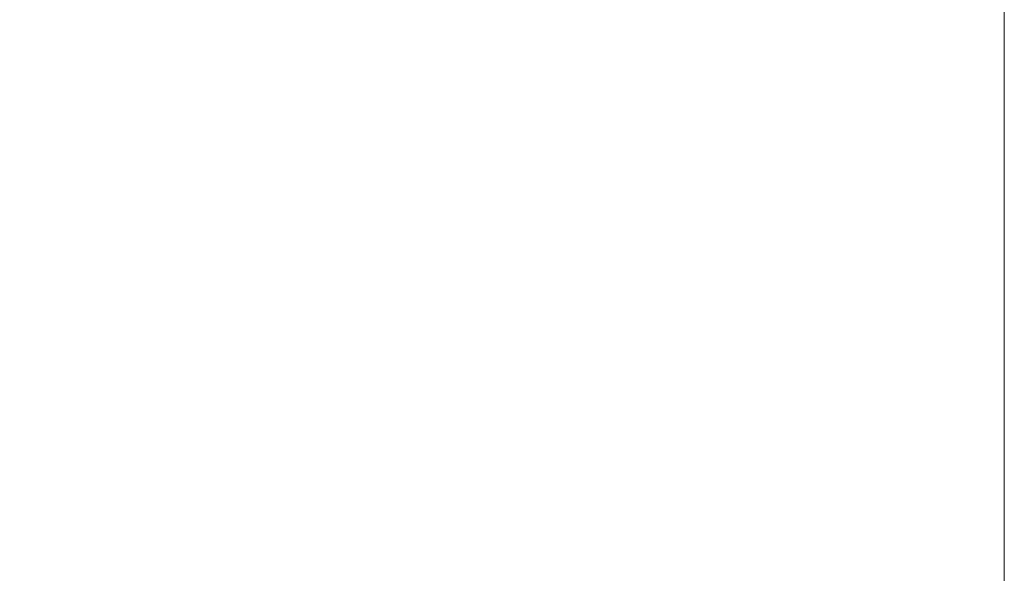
# Model space of a CAD drawing. Header units: millimetres. Extents: x 786 to 42540, y -7760 to 3796.
# Tile 282 of 656: x 42420 to 42440, y -5638 to -5626. Entities that reach past the tile are written whole.
import ezdxf

# ---------------------------------------------------------------- set-up
doc = ezdxf.new("R2010")
doc.units = ezdxf.units.MM
doc.layers.add('A-DETL-GENF', color=7, linetype='Continuous', lineweight=13)
doc.layers.add('A-FLOR-PATT', color=7, linetype='Continuous', lineweight=25)

# ---------------------------------------------------------------- blocks, each defined once
blk = doc.blocks.new('Линия разрыва - М 1_50-7673836-Разрез по Рампе Р1_фрагмент пола')
at = {"layer": 'A-DETL-GENF', "lineweight": 5}
blk.add_line((83800, -2990), (83800, -6125), dxfattribs=at)

msp = doc.modelspace()

# ---------------------------------------------------------------- hatches: boundary and pattern name
at = {"layer": 'A-FLOR-PATT', "lineweight": 5}
h = msp.add_hatch(dxfattribs=at)
h.set_pattern_fill('FP_10', color=256, style=0, pattern_type=2)
h.set_pattern_definition([(50, (48694.2, -5700), (291.494, -25.502), [30.48, -335.28]), (355, (48694.2, -5700), (-56.389, 305.691), [24.384, -268.224]), (100.451, (48718.5, -5702.12), (235.108, 280.1865), [25.904, -284.944]), (46.184, (48694.2, -5618.72), (433.727, -67.268), [45.72, -502.92]), (96.636, (48730.35, -5624.33), (379.844, 395.885), [38.856, -427.416]), (351.184, (48694.2, -5618.7), (379.848, 395.881), [36.576, -402.336]), (21, (48734.85, -5639.04), (242.583, -163.624), [30.48, -335.28]), (326, (48734.85, -5639.04), (98.883, 294.701), [24.384, -268.224]), (71.451, (48755.06, -5652.68), (341.467, 131.074), [25.904, -284.944]), (37.5, (48694.21, -5700), (4.9419, 135.2883), [13.411, -251.562, 13.411, -258.877, -269.24]), (37.5, (48694.21, -5700), (4.9419, 135.2883), [-537.261, 13.411, -255.829]), (7.5, (48694.21, -5700), (106.9117, 160.289), [13.411, -141.834, 13.411, -245.466, -102.616]), (7.5, (48694.21, -5700), (106.9117, 160.289), [-414.122, 13.411, -89.205]), (327.5, (48603.58, -5700), (216.9455, -9.1662), [13.411, -88.189, 13.411, -303.581, -420.624]), (327.5, (48603.58, -5700), (216.9455, -9.1662), [-418.592, 13.411, -407.213]), (317.5, (48562.94, -5700), (237.007, 40.6827), [13.411, -118.669, 13.411, -197.104, -298.704]), (317.5, (48562.94, -5700), (237.007, 40.6827), [-342.595, 13.411, -285.293])])
h.paths.add_polyline_path([(37322.609, -5746), (42440.271, -5746), (42440.271, -5617), (37240.271, -5617), (37240.271, -5746)])

# ---------------------------------------------------------------- block references
at = {"layer": 'A-DETL-GENF'}
msp.add_blockref('Линия разрыва - М 1_50-7673836-Разрез по Рампе Р1_фрагмент пола', (-41359.729, 0), dxfattribs=at)

doc.saveas('drawing.dxf')
